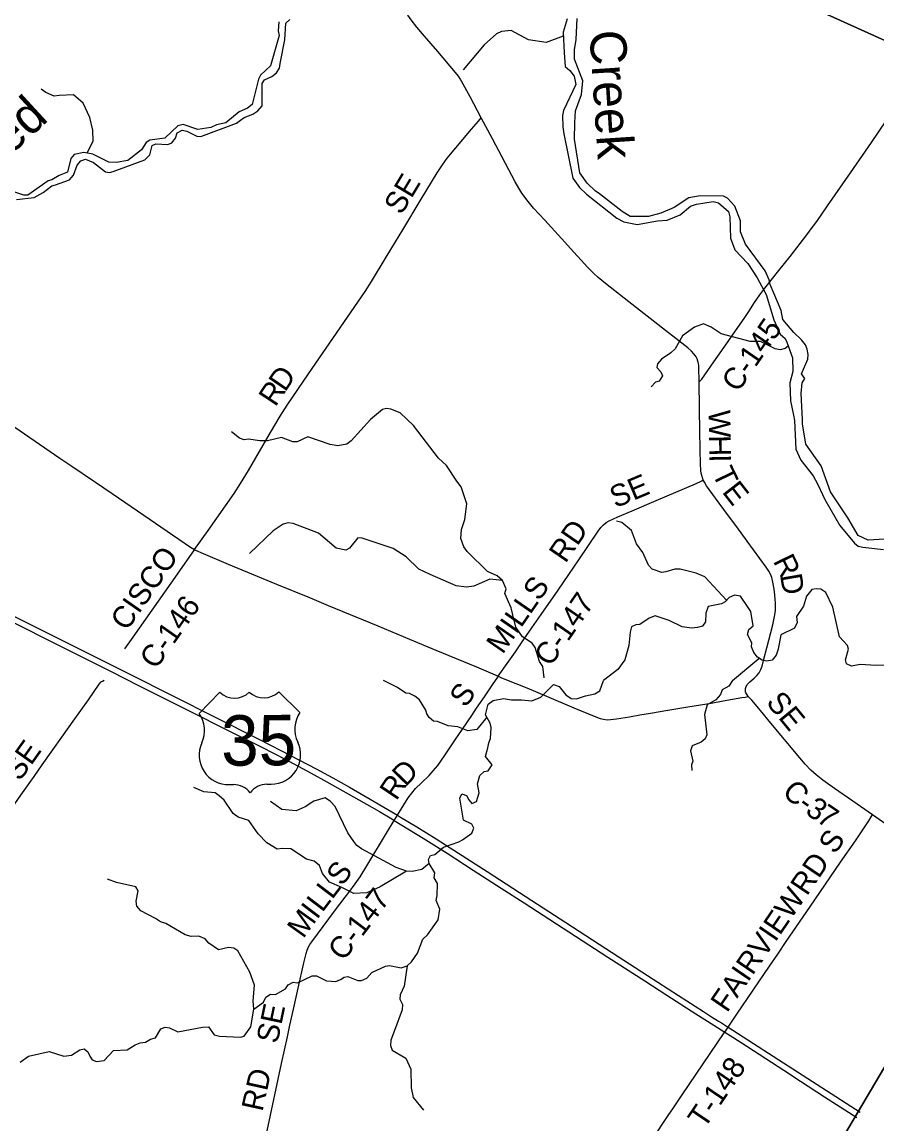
# Model space of a CAD drawing. Extents: x -51392 to 1635000, y 156707 to 696232.
# Drawn here: x 168915 to 180722, y 467379 to 482594 of the extents above; entities that cross this region are included whole.
import ezdxf

# ---------------------------------------------------------------- set-up
doc = ezdxf.new("R2010")
doc.units = 0
for name, color, linetype in [('GM_X_Adjacent_County', 7, 'Continuous'), ('GM_X_County', 7, 'Continuous'), ('GM_X_County_Road', 7, 'Continuous'), ('GM_X_County_Road_Text', 7, 'Continuous'), ('GM_X_Minor_River', 7, 'Continuous'), ('GM_X_Minor_River_Text', 7, 'Continuous'), ('GM_X_Township', 7, 'Continuous'), ('GM_X_Township_Road', 7, 'Continuous'), ('GM_X_Township_Road_Text', 7, 'Continuous'), ('GM_X_US_Route', 7, 'Continuous'), ('GM_X_US_Shield', 7, 'Continuous')]:
    doc.layers.add(name, color=color, linetype=linetype)

msp = doc.modelspace()

# ---------------------------------------------------------------- linework, layer by layer
at = {"layer": 'GM_X_Adjacent_County'}
msp.add_lwpolyline([(177674, 462830), (180454, 467533), (182037, 470210), (184665, 474619), (185032, 475236), (185070, 475300), (187477, 479338), (192583, 479108), (200837, 478683), (211027, 478155)], dxfattribs=at)
at = {"layer": 'GM_X_County'}
msp.add_lwpolyline([(167692, 546175), (177006, 545575), (182001, 545258), (186228, 544990), (191470, 544658), (190603, 531017), (189983, 519189), (189871, 517055), (189823, 516133), (189395, 507976), (188717, 497545), (188564, 495053), (188562, 495018), (188420, 492711), (187477, 479338), (185070, 475300), (185032, 475236), (184665, 474619), (182037, 470210), (180454, 467533), (177674, 462830)], dxfattribs=at)
at = {"layer": 'GM_X_County_Road'}
for points in [[(175257, 481270), (175103, 481560), (174986, 481776), (174964, 481811), (174942, 481846), (174902, 481898), (174659, 482187), (174476, 482398), (174370, 482522), (174289, 482624), (174243, 482691), (174202, 482763)], [(171299, 475310), (171484, 475574), (171843, 476084), (171933, 476220), (172043, 476403), (172347, 476928), (172480, 477154), (172578, 477305), (172873, 477738), (173652, 478873), (173742, 479011), (173946, 479347), (174074, 479557), (174175, 479725), (174429, 480146), (174650, 480510), (174721, 480620), (174789, 480713), (175125, 481115), (175220, 481227), (175257, 481270)], [(178266, 477628), (178262, 477830), (178261, 477853), (178258, 477879), (178254, 477896), (178250, 477912), (178239, 477943), (178226, 477969), (178213, 477990), (178195, 478014), (178161, 478050), (178111, 478094), (177943, 478225), (177802, 478337), (177297, 478730), (176974, 478983), (176874, 479067), (176814, 479123), (176722, 479216), (176644, 479300), (176533, 479421), (176411, 479554), (176134, 479856), (175980, 480026), (175907, 480114), (175820, 480233), (175776, 480301), (175727, 480387), (175411, 480980), (175257, 481270)], [(178266, 477628), (178291, 477649), (178305, 477664), (178471, 477903), (178666, 478184), (178738, 478286), (178888, 478501), (178952, 478597), (179032, 478721), (179106, 478829), (179176, 478920), (179369, 479165), (179522, 479358), (179664, 479537), (179754, 479654), (179793, 479707), (179802, 479720), (179890, 479839), (180041, 480054), (180359, 480512), (180646, 480931), (180850, 481229)], [(178324, 476271), (178318, 476285), (178303, 476331), (178296, 476364), (178292, 476395), (178289, 476422), (178285, 476476), (178278, 476935), (178273, 477263), (178266, 477628)], [(168395, 477285), (169439, 476574), (169602, 476463), (169901, 476260), (169928, 476242), (170158, 476085), (170511, 475845), (171079, 475454), (171242, 475344), (171299, 475310)], [(175492, 473560), (175616, 473739), (175729, 473900), (175850, 474076), (175926, 474183), (176085, 474412), (176318, 474749), (176466, 474966), (176606, 475168), (176872, 475563), (176911, 475616), (176944, 475652), (176983, 475682), (177026, 475706), (177146, 475760), (177341, 475844), (177673, 475987), (178216, 476218), (178305, 476261), (178324, 476271)], [(178946, 473281), (178928, 473303), (178913, 473330), (178908, 473346), (178905, 473360), (178905, 473376), (178906, 473392), (178910, 473407), (178916, 473420), (178923, 473434), (178932, 473448), (178942, 473461), (178965, 473483), (179028, 473536), (179064, 473570), (179094, 473610), (179118, 473654), (179135, 473700), (179161, 473796), (179201, 473954), (179283, 474272), (179308, 474384), (179319, 474465), (179320, 474504), (179321, 474548), (179319, 474581), (179317, 474618), (179311, 474686), (179302, 474761), (179286, 474858), (179269, 474922), (179251, 474968), (179228, 475013), (179194, 475069), (179107, 475188), (178931, 475426), (178786, 475624), (178658, 475795), (178493, 476020), (178369, 476191), (178339, 476240), (178328, 476263), (178324, 476271)], [(170334, 473939), (170449, 474099), (171062, 474970), (171296, 475306), (171299, 475310)], [(171299, 475310), (171312, 475303), (171416, 475254), (171764, 475109), (172219, 474920), (172431, 474832), (172887, 474646), (173144, 474538), (173827, 474257), (174266, 474075), (174630, 473923), (175190, 473690), (175416, 473592), (175492, 473560)], [(167793, 470344), (167859, 470447), (168089, 470768), (168202, 470929), (168381, 471185), (168732, 471681), (168900, 471920), (169082, 472176), (169195, 472339), (169319, 472512), (169490, 472753), (169621, 472940), (169832, 473234), (169982, 473450), (170002, 473477), (170015, 473489), (170026, 473494), (170050, 473506)], [(175193, 473118), (175304, 473278), (175414, 473440), (175485, 473550), (175492, 473560)], [(175492, 473560), (175537, 473541), (175733, 473460), (175886, 473399), (176158, 473284), (176535, 473124), (176838, 472998), (176900, 472977), (176947, 472966), (176996, 472961), (177044, 472962), (177125, 472971), (177303, 473000), (177449, 473026), (177594, 473051), (177836, 473093), (178112, 473137), (178435, 473191), (178597, 473220), (178726, 473243), (178855, 473265), (178903, 473274), (178946, 473281)], [(180659, 471645), (180389, 471834), (180134, 472013), (179974, 472127), (179883, 472198), (179811, 472264), (179731, 472346), (179657, 472433), (179259, 472913), (179112, 473090), (178993, 473229), (178948, 473278), (178946, 473281)], [(174750, 472462), (174751, 472464), (174897, 472682), (174997, 472831), (175126, 473021), (175193, 473118)], [(173428, 470576), (173517, 470695), (173583, 470789), (173679, 470942), (173949, 471392), (174057, 471571), (174099, 471642), (174127, 471687), (174248, 471882), (174297, 471948), (174351, 472010), (174433, 472090), (174539, 472192), (174595, 472253), (174656, 472329), (174750, 472462)], [(182058, 470195), (182052, 470199), (182020, 470236), (181807, 470526), (181672, 470711), (181399, 471081), (181346, 471144), (181322, 471170), (181299, 471191), (181275, 471211), (181248, 471232), (181073, 471355), (180659, 471645)], [(172892, 469855), (172917, 469894), (172994, 470001), (173231, 470315), (173379, 470511), (173428, 470576)], [(171907, 465486), (171918, 465535), (172003, 465919), (172076, 466256), (172188, 466769), (172300, 467282), (172501, 468212), (172582, 468580), (172615, 468741), (172666, 468965), (172731, 469253), (172809, 469605), (172839, 469733), (172853, 469780), (172873, 469825), (172892, 469855)]]:
    msp.add_lwpolyline(points, dxfattribs=at)
at = {"layer": 'GM_X_Minor_River'}
for points in [[(168841, 480143), (169083, 480173), (169207, 480239), (169329, 480331), (169379, 480347), (169443, 480371), (169569, 480414), (169627, 480479), (169675, 480617), (169727, 480677), (169793, 480701), (169903, 480655), (170069, 480524), (170123, 480516), (170173, 480528), (170611, 480692), (170681, 480758), (170711, 480890), (170763, 480910), (170927, 480904), (170983, 480924), (171035, 480990), (171060, 481064), (171126, 481100), (171190, 481088), (171328, 481018), (171386, 481012), (171878, 481198), (171932, 481238), (171984, 481276), (172102, 481324), (172170, 481370), (172230, 481436), (172232, 481744), (172262, 481796), (172366, 481844), (172430, 481894), (172470, 481958), (172480, 482020), (172546, 482347), (172560, 482577), (172615, 482627)], [(176445, 482637), (176387, 482455), (176403, 482167), (176415, 481978), (176481, 481926), (176541, 481846), (176564, 481730), (176394, 481373), (176380, 481305), (176386, 481145), (176396, 481048), (176520, 480437), (176614, 480311), (176712, 480216), (177132, 479885), (177227, 479833), (177411, 479799), (177690, 479849), (177824, 479857), (178004, 479931), (178148, 480053), (178232, 480081), (178460, 480116), (178532, 480096), (178674, 479976), (178692, 479906), (178702, 479611), (178761, 479449), (178941, 479258), (179069, 479064), (179191, 478831), (179299, 478482), (179385, 478282), (179455, 478222), (179477, 478172), (179557, 477955), (179561, 477769), (179518, 477613), (179530, 477362), (179572, 477164), (179584, 477091), (179600, 476697), (179672, 476544), (179842, 476328), (179904, 476209), (180002, 476001), (180211, 475640), (180411, 475397), (180463, 475359), (180529, 475341), (180815, 475311)], [(179233, 479033), (179179, 479160), (178907, 479529), (178838, 479695), (178840, 479849), (178758, 480050), (178660, 480162), (178604, 480188), (178282, 480195), (178124, 480165), (177924, 480033), (177736, 479955), (177568, 479907), (177314, 479909), (177204, 479976), (176890, 480222), (176832, 480264), (176720, 480371), (176618, 480511), (176544, 480976), (176552, 481201), (176558, 481367), (176642, 481593), (176660, 481781), (176543, 482080), (176543, 482212), (176567, 482355), (176583, 482641)], [(172462, 482598), (172452, 482473), (172466, 482407), (172348, 481991), (172208, 481860), (172180, 481804), (172092, 481456), (172028, 481404), (171914, 481354), (171730, 481204), (171600, 481174), (171524, 481138), (171344, 481108), (171142, 481178), (171068, 481162), (170889, 480992), (170679, 480964), (170629, 480932), (170565, 480828), (170375, 480684), (170217, 480654), (170113, 480660), (169895, 480769), (169767, 480793), (169635, 480767), (169589, 480709), (169545, 480523), (169429, 480473), (169327, 480415), (169275, 480403), (168995, 480205), (168941, 480203), (168733, 480271)], [(176389, 482399), (176153, 482311), (175911, 482347), (175669, 482476), (175535, 482464), (175469, 482432), (175297, 482280), (175008, 481932)], [(169817, 480789), (169897, 480947), (169893, 481103), (169854, 481278), (169758, 481472), (169624, 481591), (169430, 481579), (169360, 481571), (169244, 481619), (169178, 481669)], [(180831, 475453), (180599, 475441), (180465, 475504), (180322, 475750), (180082, 476109), (179950, 476468), (179742, 476767), (179696, 477045), (179694, 477107), (179674, 477466), (179691, 477614), (179725, 477674), (179679, 477737), (179767, 477941), (179773, 478005), (179757, 478075), (179737, 478135), (179681, 478207), (179573, 478308), (179423, 478488), (179399, 478613), (179247, 478971), (179233, 479033)], [(179496, 478118), (179453, 478085), (179385, 478070), (179317, 478082), (179113, 478182), (178973, 478182), (178571, 478289), (178435, 478383), (178327, 478429), (178201, 478381), (178035, 478263), (177935, 478083), (177877, 478025), (177745, 477939), (177690, 477875), (177682, 477825), (177738, 477763), (177762, 477709), (177716, 477637), (177662, 477621), (177602, 477555)], [(176126, 473537), (176108, 473697), (176064, 473765), (176002, 473959), (175962, 474016), (175826, 474104), (175736, 474240), (175688, 474429), (175670, 474505), (175583, 474705), (175601, 474767), (175553, 474884), (175477, 474948), (175343, 475006), (175061, 475281), (175017, 475347), (174977, 475461), (174985, 475586), (175033, 475724), (175057, 475942), (174979, 476177), (174921, 476253), (174777, 476472), (174667, 476570), (174324, 477021), (174138, 477200), (174010, 477250), (173948, 477256), (173894, 477242), (173726, 477104), (173459, 476810), (173401, 476764), (173277, 476744), (173171, 476760), (172863, 476866), (172715, 476796), (172655, 476796), (172501, 476857), (172307, 476809), (172201, 476813), (172043, 476835), (171985, 476827), (171919, 476849), (171809, 476934)], [(175553, 474884), (175375, 474900), (175155, 474806), (175055, 474792), (174911, 474808), (174553, 474965), (174397, 475037), (174221, 475208), (174039, 475326), (173613, 475469), (173555, 475471), (173437, 475327), (173385, 475303), (173255, 475331), (173011, 475538), (172659, 475670), (172593, 475680), (172523, 475660), (172383, 475568), (172058, 475256)], [(178646, 474611), (178345, 474933), (178225, 474983), (178005, 475037), (177933, 475039), (177807, 475001), (177753, 474992), (177619, 475038), (177567, 475094), (177491, 475270), (177401, 475391), (177331, 475571), (177201, 475683), (177125, 475702)], [(180972, 473718), (180712, 473708), (180492, 473724), (180372, 473700), (180304, 473734), (180286, 473786), (180331, 473935), (180315, 473987), (180203, 474105), (180113, 474516), (180015, 474715), (179947, 474761), (179883, 474767), (179825, 474757), (179751, 474667), (179709, 474529), (179613, 474386), (179619, 474302), (179583, 474226), (179397, 474132), (179360, 473934), (179330, 473852), (179276, 473782), (179202, 473768), (179136, 473782), (179074, 473822), (179024, 473890), (178990, 473966), (178995, 474020), (178933, 474137), (178953, 474205), (179011, 474255), (178979, 474455), (178935, 474525), (178837, 474668), (178757, 474678), (178683, 474650), (178627, 474590), (178577, 474562), (178391, 474522), (178357, 474434), (178353, 474314), (178311, 474252), (178245, 474234), (178163, 474226), (178033, 474244), (177853, 474330), (177661, 474397), (177575, 474363), (177449, 474273), (177391, 474271), (177334, 474241), (177312, 474168), (177296, 473984), (177240, 473786), (177146, 473656), (176944, 473502)], [(178728, 473502), (179092, 473808)], [(175333, 472996), (175196, 472826), (175074, 472807), (174932, 472861), (174800, 472877), (174652, 472938), (174600, 472940), (174537, 472990), (174507, 473040), (174493, 473094), (174404, 473235), (174338, 473285), (174266, 473322), (174214, 473328), (174103, 473406), (173907, 473500)], [(175394, 472855), (175380, 472911), (175316, 473029), (175355, 473173), (175423, 473226), (175567, 473252), (175675, 473233), (175753, 473237), (175813, 473237), (175955, 473219), (176079, 473274), (176256, 473445), (176332, 473417), (176425, 473303), (176497, 473253), (176575, 473248), (176697, 473290), (176827, 473317), (176895, 473359), (176944, 473502)], [(178728, 473502), (178679, 473423), (178583, 473372), (178562, 473310), (178496, 473236), (178376, 473165), (178341, 473034), (178374, 472754), (178352, 472695), (178296, 472651), (178170, 472598), (178149, 472530), (178179, 472390), (178163, 472338), (178168, 472257)], [(168889, 468233), (169005, 468317), (169292, 468379), (169491, 468317), (169597, 468329), (169712, 468404), (169772, 468416), (169825, 468374), (169851, 468316), (169885, 468266), (169943, 468240), (170049, 468257), (170179, 468391), (170369, 468402), (170480, 468471), (170546, 468501), (170622, 468509), (170688, 468550), (170760, 468568), (170834, 468694), (170894, 468715), (170950, 468707), (171066, 468649), (171410, 468716), (171490, 468719), (171568, 468609), (171642, 468593), (171931, 468576), (171983, 468592), (172076, 468721), (172119, 468965), (172249, 469060), (172284, 469131), (172346, 469169), (172414, 469167), (172552, 469246), (172592, 469300), (172658, 469336), (172722, 469329), (172921, 469425), (172984, 469424), (173120, 469356), (173250, 469348), (173314, 469375), (173366, 469407), (173416, 469413), (173554, 469359), (173604, 469359), (173676, 469390), (173746, 469472), (173933, 469557), (173989, 469565), (174150, 469536), (174233, 469564), (174293, 469618), (174377, 469737), (174450, 469930), (174514, 469988), (174661, 470196), (174684, 470346), (174634, 470466), (174650, 470533), (174655, 470701), (174605, 470779), (174616, 470846), (174540, 470974), (174527, 471030), (174555, 471086), (174617, 471100), (174735, 471199), (174947, 471274), (174999, 471302), (175128, 471393), (175156, 471463), (175126, 471519), (175013, 471573), (174962, 471876), (174990, 471938), (175052, 471912), (175086, 471854), (175129, 471804), (175190, 471829), (175228, 471953), (175205, 472073), (175237, 472192), (175299, 472244), (175353, 472256), (175406, 472337), (175318, 472451), (175349, 472573), (175363, 472640), (175383, 472700), (175394, 472855)], [(174226, 470870), (173863, 470652), (173679, 470570), (173499, 470563), (173333, 470643), (173160, 470716), (173066, 470839), (173023, 470949), (172951, 471007), (172843, 471036), (172626, 471178), (172508, 471182), (172438, 471172), (172294, 471259), (172177, 471383), (172046, 471568), (171902, 471617), (171832, 471665), (171707, 471848), (171637, 471909), (171584, 471953), (171428, 471967), (171290, 472023)], [(174540, 470974), (174436, 470891), (174304, 470863), (174226, 470870), (174084, 470922), (173604, 471179), (173540, 471225), (173500, 471277), (173413, 471399), (173238, 471764), (173176, 471832), (173101, 471882), (172945, 471837), (172826, 471757), (172702, 471704), (172502, 471722), (172345, 471833)], [(172119, 468965), (172109, 469078), (172128, 469295), (172061, 469475), (171898, 469769), (171841, 469805), (171767, 469815), (171631, 469781), (171495, 469874), (171445, 469934), (171359, 469974), (171251, 469968), (171168, 469990), (170900, 470145), (170830, 470171), (170757, 470217), (170557, 470321), (170501, 470385), (170492, 470455), (170518, 470596), (170489, 470654), (170221, 470713), (170095, 470761)], [(174233, 469564), (174191, 469283), (174139, 469163), (174133, 469102), (174172, 469028), (174164, 468956), (174059, 468667), (174008, 468538), (174002, 468460), (174028, 468398), (174215, 468286), (174287, 468136), (174288, 467879), (174319, 467744), (174460, 467570)]]:
    msp.add_lwpolyline(points, dxfattribs=at)
at = {"layer": 'GM_X_Township'}
for points in [[(189395, 507976), (188717, 497545), (188564, 495053), (188562, 495018), (188420, 492711), (187477, 479338), (182187, 481727), (175673, 484669), (172889, 485842), (172638, 486540), (172068, 488107), (171766, 488945), (171546, 489529), (171507, 489607), (171449, 489690), (171338, 489846), (171047, 490256), (170778, 490644), (168306, 492432)], [(166293, 488255), (170778, 490644), (171047, 490256), (171338, 489846), (171449, 489690), (171507, 489607), (171546, 489529), (171766, 488945), (172068, 488107), (172638, 486540), (172889, 485842), (175673, 484669), (182187, 481727), (187477, 479338), (185070, 475300), (185032, 475236), (184665, 474619), (182037, 470210), (180454, 467533), (177674, 462830)]]:
    msp.add_lwpolyline(points, dxfattribs=at)
at = {"layer": 'GM_X_Township_Road'}
for points in [[(179352, 469725), (179470, 469897), (179795, 470370), (180221, 470993), (180425, 471290), (180608, 471562), (180642, 471618), (180659, 471645)], [(177903, 467589), (178032, 467781), (178419, 468350), (178613, 468635), (178621, 468647), (178667, 468716), (178787, 468894), (179239, 469558), (179352, 469725)], [(175731, 463856), (175745, 463882), (175974, 464317), (176158, 464665), (176510, 465333), (176662, 465623), (176786, 465855), (176940, 466144), (177000, 466242), (177136, 466447), (177310, 466706), (177613, 467154), (177849, 467509), (177903, 467589)]]:
    msp.add_lwpolyline(points, dxfattribs=at)
at = {"layer": 'GM_X_US_Route'}
for points in [[(168283, 474559), (169353, 474022), (170145, 473625), (170526, 473433), (171186, 473102), (171801, 472793), (172226, 472580), (172548, 472415), (172910, 472223), (173126, 472105), (173569, 471856), (173853, 471692), (174023, 471592), (174057, 471571), (174456, 471326), (174789, 471116), (175147, 470884), (175532, 470634), (175850, 470430), (177006, 469682), (177516, 469353), (177820, 469157), (178220, 468900), (178469, 468742), (178621, 468647), (178733, 468577), (178926, 468452), (179188, 468283), (179436, 468122), (179668, 467969), (179998, 467754), (180446, 467466)], [(168804, 474391), (169537, 474023), (170065, 473759), (170402, 473588), (172175, 472697), (172497, 472533), (172976, 472282), (173207, 472157), (173436, 472029), (173777, 471832), (174099, 471642), (174144, 471616), (174369, 471480), (174633, 471316), (174827, 471192), (175337, 470863), (175956, 470462), (176425, 470159), (176976, 469803), (177555, 469429), (177982, 469153), (178326, 468930), (178436, 468859), (178533, 468798), (178576, 468773), (178659, 468721), (178667, 468716), (179431, 468223), (180490, 467540)]]:
    msp.add_lwpolyline(points, dxfattribs=at)
at = {"layer": 'GM_X_US_Shield'}
for p, q in [((172753, 473060), (172460, 473347)), ((171648, 473339), (171361, 473047)), ((171776, 472064), (171834, 472065)), ((172298, 472069), (172356, 472070))]:
    msp.add_line(p, q, dxfattribs=at)
for centre, radius, start, end in [((171849, 473548), 290, 226.1115, 314.9656), ((172255, 473552), 290, 226.1115, 314.9656), ((171030, 472811), 406, 335.0857, 35.5395), ((173088, 472830), 406, 145.5376, 205.9914), ((171768, 472470), 406, 155.3705, 271.1768), ((172357, 472476), 406, 269.9003, 25.7066), ((171837, 471775), 290, 37.4084, 90.5385), ((172301, 471779), 290, 90.5385, 143.6686)]:
    msp.add_arc(centre, radius, start, end, dxfattribs=at)

# ---------------------------------------------------------------- texts
at = {"layer": 'GM_X_County_Road_Text'}
for s, rotation, p in [('SE', 58.9664, (174154, 479918)), ('C-145', 55.3243, (178802, 477467)), ('D', 55.4976, (172548, 477475)), ('R', 56.6558, (172414, 477270)), ('W', 270.8484, (178397, 477235)), ('H', 270.8731, (178402, 476887)), ('I', 271.1498, (178406, 476622)), ('T', 295.811, (178441, 476365)), ('SE', 22.8859, (177112, 475879)), ('E', 307.9123, (178574, 476105)), ('RD', 55.4734, (176420, 475110)), ('CISCO', 55.1635, (170362, 474173)), ('R', 296.2169, (179282, 475152)), ('MILLS', 55.3424, (175553, 473853)), ('D', 279.7362, (179383, 474953)), ('C-147', 55.3209, (176213, 473680)), ('C-146', 54.9361, (170764, 473642)), ('S', 54.4207, (175041, 473114)), ('SE', 309.4631, (179180, 473196)), ('SE', 54.5961, (168885, 472100)), ('D', 45.8296, (174211, 472026)), ('R', 56.2087, (174083, 471832)), ('C', 316.4659, (179399, 471945)), ('-', 324.4744, (179613, 471746)), ('3', 325.3301, (179718, 471671)), ('7', 325.5446, (179871, 471566)), ('S', 53.7193, (173337, 470651)), ('L', 52.7843, (173198, 470468)), ('C-147', 52.9225, (173356, 469614)), ('L', 52.7395, (173062, 470289)), ('M', 54.4927, (172800, 469928)), ('I', 52.7943, (172987, 470191)), ('SE', 78.0723, (172442, 468477)), ('RD', 77.6128, (172236, 467540))]:
    msp.add_text(s, height=300, rotation=rotation, dxfattribs=at).set_placement(p)
at = {"layer": 'GM_X_Minor_River_Text'}
for s, rotation, p in [('Creek', 273.7261, (176751, 482469)), ('Crooked', 42.5474, (167436, 479537))]:
    msp.add_text(s, height=500, rotation=rotation, dxfattribs=at).set_placement(p)
at = {"layer": 'GM_X_Township_Road_Text'}
for s, rotation, p in [('S', 56.1598, (180145, 471091)), ('RD', 55.8439, (179755, 470516)), ('FAIRVIEW', 55.6841, (178652, 468904)), ('T-148', 55.914, (178339, 467301))]:
    msp.add_text(s, height=300, rotation=rotation, dxfattribs=at).set_placement(p)
at = {"layer": 'GM_X_US_Shield'}
msp.add_text('35', height=696.1, rotation=0.5385, dxfattribs=at).set_placement((171668, 472324))

doc.saveas('drawing.dxf')
